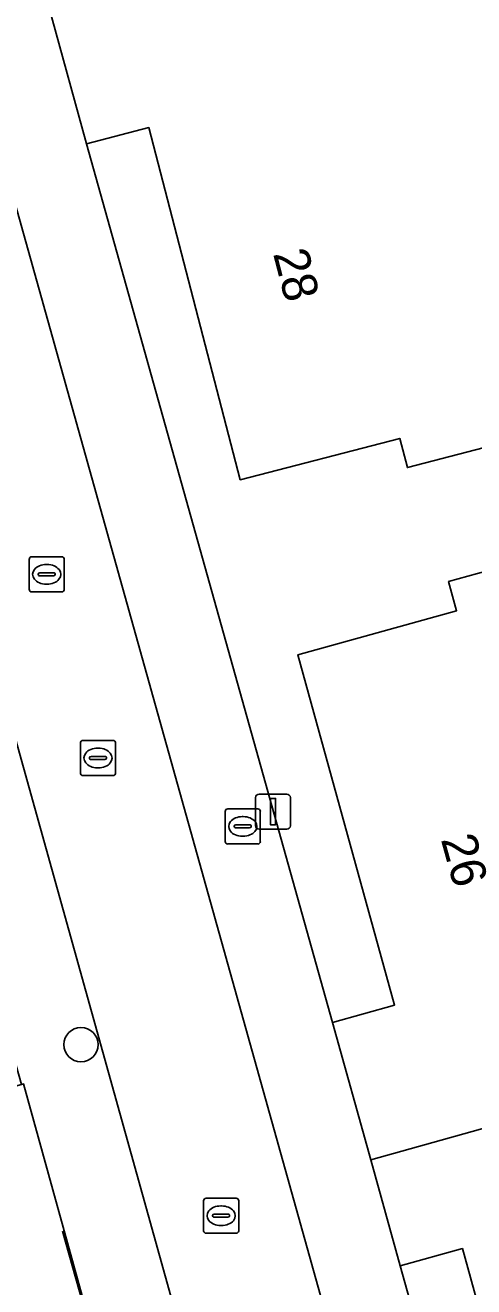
# Model space of a CAD drawing. Extents: x 159626 to 160723, y 388173 to 389416.
# Drawn here: x 159861.97 to 159874.74, y 388412.83 to 388448.77 of the extents above; entities that cross this region are included whole.
import ezdxf

# ---------------------------------------------------------------- set-up
doc = ezdxf.new("R2010")
doc.units = 0
for name, color, linetype in [('IMGEO_Boom', 7, 'Continuous'), ('IMGEO_Brandkraan', 7, 'Continuous'), ('IMGEO_Erf', 7, 'Continuous'), ('IMGEO_Kolk', 7, 'Continuous'), ('IMGEO_Lichtmast', 7, 'Continuous'), ('IMGEO_Muur', 7, 'Continuous'), ('IMGEO_Pand', 7, 'Continuous'), ('IMGEO_Pand_nummerreeks', 7, 'Continuous'), ('IMGEO_Rijbaan_lokaal_open', 7, 'Continuous'), ('IMGEO_Rioolput', 7, 'Continuous'), ('IMGEO_Voetpad_open', 7, 'Continuous')]:
    doc.layers.add(name, color=color, linetype=linetype)

msp = doc.modelspace()

# ---------------------------------------------------------------- linework, layer by layer
at = {"layer": 'IMGEO_Boom'}
msp.add_circle((159863.555, 388419.729), 0.489, dxfattribs=at)
at = {"layer": 'IMGEO_Brandkraan'}
for p, q in [((159867.661, 388425.52), (159867.661, 388426.372)), ((159867.736, 388426.446), (159868.588, 388426.446)), ((159868.149, 388426.226), (159868.174, 388426.226)), ((159868.662, 388426.372), (159868.662, 388425.52)), ((159867.92, 388425.94), (159867.92, 388425.952)), ((159868.358, 388425.903), (159867.96, 388425.903)), ((159867.963, 388425.989), (159868.361, 388425.989)), ((159868.404, 388425.952), (159868.404, 388425.94)), ((159868.172, 388425.666), (159868.147, 388425.666)), ((159868.588, 388425.446), (159867.736, 388425.446))]:
    msp.add_line(p, q, dxfattribs=at)
for points in [[(159867.661, 388425.52), (159867.661, 388426.372)], [(159867.736, 388426.446), (159868.588, 388426.446)], [(159868.662, 388426.372), (159868.662, 388425.52)], [(159868.588, 388425.446), (159867.736, 388425.446)]]:
    msp.add_lwpolyline(points, dxfattribs=at)
for centre, radius, start, end in [((159867.738, 388426.37), 0.0765, 91.552, 178.448), ((159867.738, 388426.37), 0.0765, 91.552, 178.448), ((159868.586, 388426.37), 0.0765, 1.552, 88.448), ((159868.586, 388426.37), 0.0765, 1.552, 88.448), ((159867.96, 388425.949), 0.0403, 85.8775, 175.7526), ((159867.957, 388425.939), 0.0366, 178.938, 274.7102), ((159868.361, 388425.946), 0.043, 264.8664, 352.4533), ((159868.365, 388425.951), 0.0386, 1.7309, 96.639), ((159867.738, 388425.522), 0.0765, 181.552, 268.448), ((159867.738, 388425.522), 0.0765, 181.552, 268.448), ((159868.586, 388425.522), 0.0765, 271.552, 358.448), ((159868.586, 388425.522), 0.0765, 271.552, 358.448)]:
    msp.add_arc(centre, radius, start, end, dxfattribs=at)
for centre, major_axis, ratio, start_param, end_param in [((159868.148, 388425.946), (-0.387, 0.002), 0.722429, 4.712389, 7.853982), ((159868.173, 388425.946), (-0.39, 0.002), 0.717154, 1.570796, 4.712389)]:
    msp.add_ellipse(centre, major_axis=major_axis, ratio=ratio, start_param=start_param, end_param=end_param, dxfattribs=at)
at = {"layer": 'IMGEO_Erf'}
for points in [[(159876.985, 388437.244), (159872.849, 388436.17), (159872.633, 388437.002), (159868.091, 388435.822), (159865.486, 388445.857), (159863.708, 388445.396), (159870.719, 388420.363), (159872.486, 388420.852), (159869.728, 388430.84), (159874.252, 388432.09), (159874.021, 388432.927), (159878.151, 388434.067)], [(159877.172, 388403.93), (159874.414, 388413.918), (159872.648, 388413.43), (159879.649, 388388.378)]]:
    msp.add_lwpolyline(points, dxfattribs=at)
at = {"layer": 'IMGEO_Kolk'}
for p, q in [((159862.079, 388432.703), (159862.079, 388433.555)), ((159862.154, 388433.629), (159863.006, 388433.629)), ((159862.567, 388433.409), (159862.592, 388433.409)), ((159863.08, 388433.555), (159863.08, 388432.703)), ((159862.338, 388433.123), (159862.338, 388433.135)), ((159862.776, 388433.086), (159862.378, 388433.086)), ((159862.381, 388433.172), (159862.779, 388433.172)), ((159862.822, 388433.135), (159862.822, 388433.123)), ((159862.59, 388432.849), (159862.565, 388432.849)), ((159863.006, 388432.629), (159862.154, 388432.629)), ((159867.045, 388414.428), (159867.045, 388415.28)), ((159867.12, 388415.354), (159867.972, 388415.354)), ((159867.533, 388415.134), (159867.558, 388415.134)), ((159868.046, 388415.28), (159868.046, 388414.428)), ((159867.304, 388414.848), (159867.304, 388414.86)), ((159867.742, 388414.811), (159867.344, 388414.811)), ((159867.347, 388414.897), (159867.745, 388414.897)), ((159867.788, 388414.86), (159867.788, 388414.848)), ((159867.972, 388414.354), (159867.12, 388414.354)), ((159867.556, 388414.574), (159867.531, 388414.574))]:
    msp.add_line(p, q, dxfattribs=at)
for points in [[(159862.079, 388432.703), (159862.079, 388433.555)], [(159862.154, 388433.629), (159863.006, 388433.629)], [(159863.08, 388433.555), (159863.08, 388432.703)], [(159863.006, 388432.629), (159862.154, 388432.629)], [(159867.045, 388414.428), (159867.045, 388415.28)], [(159867.12, 388415.354), (159867.972, 388415.354)], [(159868.046, 388415.28), (159868.046, 388414.428)], [(159867.972, 388414.354), (159867.12, 388414.354)]]:
    msp.add_lwpolyline(points, dxfattribs=at)
for centre, radius, start, end in [((159862.156, 388433.553), 0.0765, 91.552, 178.448), ((159862.156, 388433.553), 0.0765, 91.552, 178.448), ((159863.004, 388433.553), 0.0765, 1.552, 88.448), ((159863.004, 388433.553), 0.0765, 1.552, 88.448), ((159862.378, 388433.132), 0.0403, 85.8775, 175.7526), ((159862.375, 388433.122), 0.0366, 178.938, 274.7102), ((159862.779, 388433.129), 0.043, 264.8664, 352.4533), ((159862.783, 388433.134), 0.0386, 1.7309, 96.639), ((159862.156, 388432.705), 0.0765, 181.552, 268.448), ((159862.156, 388432.705), 0.0765, 181.552, 268.448), ((159863.004, 388432.705), 0.0765, 271.552, 358.448), ((159863.004, 388432.705), 0.0765, 271.552, 358.448), ((159867.122, 388415.278), 0.0765, 91.552, 178.448), ((159867.122, 388415.278), 0.0765, 91.552, 178.448), ((159867.97, 388415.278), 0.0765, 1.552, 88.448), ((159867.97, 388415.278), 0.0765, 1.552, 88.448), ((159867.344, 388414.857), 0.0403, 85.8775, 175.7526), ((159867.341, 388414.847), 0.0366, 178.938, 274.7102), ((159867.745, 388414.854), 0.043, 264.8664, 352.4533), ((159867.749, 388414.859), 0.0386, 1.7309, 96.639), ((159867.122, 388414.43), 0.0765, 181.552, 268.448), ((159867.122, 388414.43), 0.0765, 181.552, 268.448), ((159867.97, 388414.43), 0.0765, 271.552, 358.448), ((159867.97, 388414.43), 0.0765, 271.552, 358.448)]:
    msp.add_arc(centre, radius, start, end, dxfattribs=at)
for centre, major_axis, ratio, start_param, end_param in [((159862.566, 388433.129), (-0.387, 0.002), 0.722429, 4.712389, 7.853982), ((159862.591, 388433.129), (-0.39, 0.002), 0.717154, 1.570796, 4.712389), ((159867.532, 388414.854), (-0.387, 0.002), 0.722429, 4.712389, 7.853982), ((159867.557, 388414.854), (-0.39, 0.002), 0.717154, 1.570796, 4.712389)]:
    msp.add_ellipse(centre, major_axis=major_axis, ratio=ratio, start_param=start_param, end_param=end_param, dxfattribs=at)
at = {"layer": 'IMGEO_Lichtmast'}
for p, q in [((159868.527, 388425.967), (159868.527, 388426.767)), ((159868.527, 388426.767), (159868.527, 388425.967)), ((159868.627, 388426.867), (159869.417, 388426.867)), ((159869.417, 388426.867), (159868.627, 388426.867)), ((159869.517, 388426.767), (159869.517, 388425.967)), ((159869.517, 388425.967), (159869.517, 388426.767)), ((159869.417, 388425.867), (159868.627, 388425.867)), ((159868.627, 388425.867), (159869.417, 388425.867))]:
    msp.add_line(p, q, dxfattribs=at)
msp.add_lwpolyline([(159868.947, 388426.742), (159869.097, 388426.742), (159869.097, 388425.992), (159868.947, 388425.992), (159868.947, 388426.742)], dxfattribs=at)
for centre, start, end in [((159868.627, 388426.767), 90, 180), ((159868.627, 388426.767), 90, 180), ((159869.417, 388426.767), 0, 90), ((159869.417, 388426.767), 360, 90), ((159868.627, 388425.967), 180, 270), ((159868.627, 388425.967), 180, 270), ((159869.417, 388425.967), 270, 0), ((159869.417, 388425.967), 270, 0)]:
    msp.add_arc(centre, 0.1, start, end, dxfattribs=at)
at = {"layer": 'IMGEO_Muur'}
msp.add_lwpolyline([(159863.029, 388414.418), (159866.166, 388403.253)], dxfattribs=at)
at = {"layer": 'IMGEO_Pand'}
for points in [[(159863.708, 388445.396), (159865.486, 388445.857), (159868.091, 388435.822), (159872.633, 388437.002), (159872.849, 388436.17), (159876.985, 388437.244), (159875.591, 388442.607), (159877.74, 388443.164), (159876.811, 388446.741), (159881.283, 388447.902), (159881.094, 388448.63), (159879.836, 388453.469), (159862.717, 388449.025)], [(159878.629, 388428.453), (159879.627, 388428.728), (159878.151, 388434.067), (159874.021, 388432.927), (159874.252, 388432.09), (159869.728, 388430.84), (159872.486, 388420.852), (159870.719, 388420.363), (159871.81, 388416.443), (159885.289, 388420.222), (159888.346, 388421.079), (159888.789, 388421.203), (159888.72, 388421.453), (159887.191, 388426.984), (159879.613, 388424.89)], [(159882.346, 388414.14), (159886.637, 388415.343), (159887.459, 388415.574), (159889.712, 388416.205), (159888.346, 388421.079), (159885.289, 388420.222), (159871.81, 388416.443), (159872.648, 388413.43), (159874.414, 388413.918), (159877.172, 388403.93), (159881.695, 388405.179), (159881.923, 388404.352), (159886.051, 388405.492), (159884.622, 388410.664), (159883.414, 388410.33)], [(159861.857, 388418.591), (159858.215, 388417.585), (159858.677, 388415.914), (159859.514, 388416.145), (159860.669, 388411.962), (159860.47, 388411.907), (159860.815, 388410.657), (159863.885, 388411.505), (159861.923, 388418.609)]]:
    msp.add_lwpolyline(points, close=True, dxfattribs=at)
at = {"layer": 'IMGEO_Rijbaan_lokaal_open'}
msp.add_lwpolyline([(159871.183, 388409.697), (159858.976, 388453.345), (159890.351, 388462.109), (159889.278, 388465.962), (159854.007, 388456.02), (159867.243, 388408.503)], close=True, dxfattribs=at)
at = {"layer": 'IMGEO_Rioolput'}
for p, q in [((159863.614, 388428.396), (159864.466, 388428.396)), ((159863.539, 388427.47), (159863.539, 388428.322)), ((159864.027, 388428.176), (159864.052, 388428.176)), ((159864.54, 388428.322), (159864.54, 388427.47)), ((159863.798, 388427.89), (159863.798, 388427.902)), ((159864.236, 388427.853), (159863.838, 388427.853)), ((159863.841, 388427.939), (159864.239, 388427.939)), ((159864.282, 388427.902), (159864.282, 388427.89)), ((159864.466, 388427.396), (159863.614, 388427.396)), ((159864.05, 388427.616), (159864.025, 388427.616))]:
    msp.add_line(p, q, dxfattribs=at)
for points in [[(159863.614, 388428.396), (159864.466, 388428.396)], [(159863.539, 388427.47), (159863.539, 388428.322)], [(159864.54, 388428.322), (159864.54, 388427.47)], [(159864.466, 388427.396), (159863.614, 388427.396)]]:
    msp.add_lwpolyline(points, dxfattribs=at)
for centre, radius, start, end in [((159863.616, 388428.32), 0.0765, 91.552, 178.448), ((159863.616, 388428.32), 0.0765, 91.552, 178.448), ((159864.464, 388428.32), 0.0765, 1.552, 88.448), ((159864.464, 388428.32), 0.0765, 1.552, 88.448), ((159863.838, 388427.899), 0.0403, 85.8775, 175.7526), ((159863.835, 388427.889), 0.0366, 178.938, 274.7102), ((159864.239, 388427.896), 0.043, 264.8664, 352.4533), ((159864.243, 388427.901), 0.0386, 1.7309, 96.639), ((159863.616, 388427.472), 0.0765, 181.552, 268.448), ((159863.616, 388427.472), 0.0765, 181.552, 268.448), ((159864.464, 388427.472), 0.0765, 271.552, 358.448), ((159864.464, 388427.472), 0.0765, 271.552, 358.448)]:
    msp.add_arc(centre, radius, start, end, dxfattribs=at)
for centre, major_axis, ratio, start_param, end_param in [((159864.026, 388427.896), (-0.387, 0.002), 0.722429, 4.712389, 7.853982), ((159864.051, 388427.896), (-0.39, 0.002), 0.717154, 1.570796, 4.712389)]:
    msp.add_ellipse(centre, major_axis=major_axis, ratio=ratio, start_param=start_param, end_param=end_param, dxfattribs=at)
at = {"layer": 'IMGEO_Voetpad_open'}
for points in [[(159890.763, 388466.088), (159889.278, 388465.962), (159890.351, 388462.109), (159858.976, 388453.345), (159871.183, 388409.697), (159871.974, 388406.867), (159883.064, 388367.211), (159868.371, 388363.142), (159877.583, 388329.947), (159898.714, 388335.876), (159901.439, 388336.64), (159939.056, 388347.194), (159938.495, 388349.196), (159935.001, 388348.184)], [(159877.981, 388369.955), (159868.033, 388405.666), (159867.243, 388408.503), (159854.007, 388456.02), (159889.278, 388465.962)], [(159877.039, 388464.539), (159873.439, 388463.52), (159870.121, 388462.581), (159850.882, 388457.196), (159852.499, 388451.444), (159856.782, 388436.748), (159858.925, 388429.04), (159860.545, 388423.261), (159861.857, 388418.591), (159861.923, 388418.609), (159863.885, 388411.505), (159866.166, 388403.253), (159869.862, 388390.097), (159870.943, 388386.198), (159871.789, 388383.149), (159874.651, 388372.898)], [(159872.396, 388362.2), (159916.97, 388374.672), (159922.592, 388376.25), (159928.443, 388377.878), (159927.612, 388380.783), (159906.895, 388374.924), (159895.473, 388371.693), (159891.335, 388370.601), (159885.125, 388368.905), (159881.588, 388381.462), (159880.723, 388384.547), (159879.649, 388388.378), (159872.648, 388413.43), (159871.81, 388416.443), (159870.719, 388420.363), (159863.708, 388445.396), (159862.717, 388449.025), (159862.457, 388449.987)]]:
    msp.add_lwpolyline(points, dxfattribs=at)

# ---------------------------------------------------------------- texts
at = {"layer": 'IMGEO_Pand_nummerreeks'}
for s, rotation, p in [('28', 284.5523, (159869.021, 388442.269)), ('26', 285.4639, (159873.798, 388425.581))]:
    msp.add_text(s, height=1, rotation=rotation, dxfattribs=at).set_placement(p)

doc.saveas('drawing.dxf')
